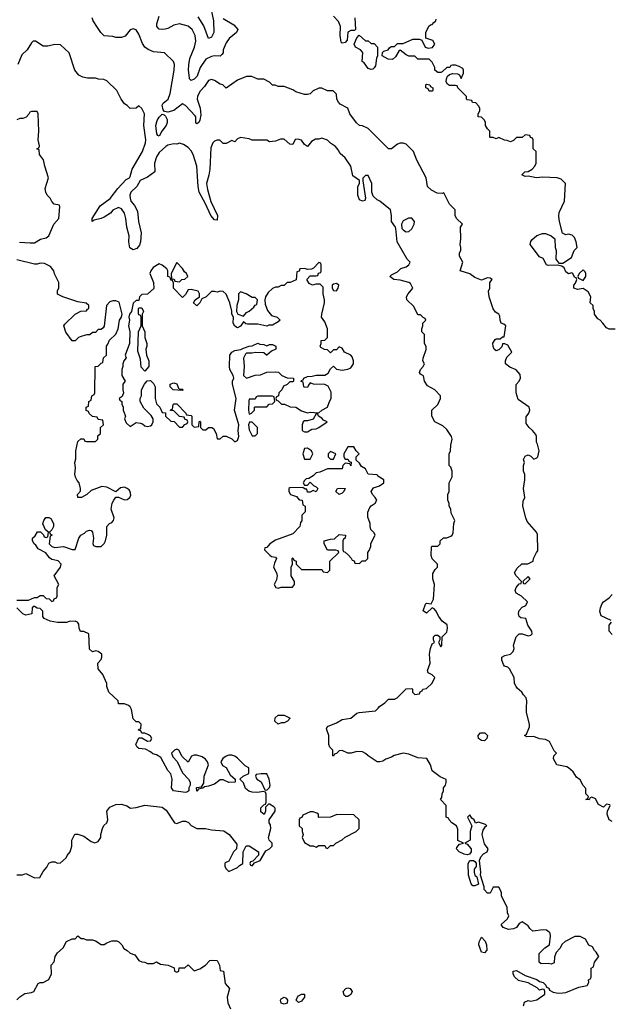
# Model space of a CAD drawing. Header units: inches. Extents: x 2348341 to 2479810, y 460419 to 613669.
# Tile 532 of 656: x 2404249 to 2408317, y 577961 to 584738. Entities that reach past the tile are written whole.
import ezdxf

# ---------------------------------------------------------------- set-up
doc = ezdxf.new("R2010")
doc.units = ezdxf.units.IN
doc.header["$MEASUREMENT"] = 0
doc.layers.add('C4507', color=7, linetype='Continuous')
doc.layers.add('C4508', color=7, linetype='Continuous')

msp = doc.modelspace()

# ---------------------------------------------------------------- linework, layer by layer
at = {"layer": 'C4507', "color": 2}
for points, elevation in [([(2404230, 578851.3), (2404267.3, 578852.7), (2404290, 578862), (2404350, 578832), (2404387.3, 578832.7), (2404410, 578874), (2404436.4, 578903.6), (2404450, 578932), (2404470, 578942), (2404490, 578942), (2404510, 578932), (2404530, 578934), (2404568, 578970), (2404574.6, 578985.4), (2404595.3, 579010), (2404608, 579050), (2404608.9, 579091.1), (2404628.4, 579131.6), (2404650, 579132), (2404690, 579118), (2404742, 579082), (2404767.3, 579072.7), (2404790, 579082), (2404808.7, 579110), (2404808.7, 579130), (2404818, 579170), (2404829.1, 579190.9), (2404848, 579210), (2404855.3, 579230), (2404849, 579290), (2404870, 579318), (2404910, 579336), (2404950, 579338), (2404986.4, 579326.4), (2405011, 579311), (2405050, 579314.8), (2405110, 579331), (2405230, 579318), (2405256.8, 579296.8), (2405314, 579210), (2405330, 579204.7), (2405370, 579222), (2405390, 579222), (2405411.1, 579211.1), (2405430, 579192), (2405470, 579171.3), (2405528.9, 579171.1), (2405570, 579160.7), (2405655.3, 579155.3), (2405692, 579130), (2405743.6, 579063.6), (2405742, 579030), (2405722, 579010), (2405690, 578946), (2405664.7, 578935.3), (2405662, 578930), (2405662, 578910), (2405670, 578894), (2405690, 578874), (2405750, 578902), (2405763.1, 578916.9), (2405786, 578930), (2405788, 579010), (2405808.7, 579051.3), (2405830, 579052), (2405894, 579010), (2405892.7, 578987.3), (2405854, 578946), (2405838, 578942), (2405834, 578930), (2405838, 578918), (2405850, 578914), (2405866, 578934), (2405906, 578950), (2405943.1, 579016.9), (2405970, 579032), (2405988, 579050), (2405988, 579070), (2405968, 579090), (2405962, 579110), (2405978, 579170), (2405976.4, 579196.4), (2405966, 579210), (2405966, 579230), (2406008.7, 579290), (2406008.7, 579310), (2406000.2, 579320.2), (2405970, 579338), (2405962, 579338), (2405942, 579318), (2405942, 579290), (2405932, 579268), (2405910, 579286), (2405910, 579314), (2405930, 579334), (2405942, 579338), (2405947.3, 579352.7), (2405947.3, 579407.3), (2405942, 579422), (2405926, 579426), (2405890, 579419), (2405850, 579421.2), (2405827, 579427), (2405805.2, 579445.2), (2405790, 579486), (2405766, 579510), (2405789.1, 579530.9), (2405826, 579550), (2405827.3, 579587.3), (2405802, 579602), (2405750, 579654), (2405730, 579668.7), (2405710, 579675.3), (2405690, 579675.3), (2405670, 579668), (2405647.1, 579652.9), (2405634, 579630), (2405644.7, 579604.7), (2405671.1, 579591.1), (2405699.6, 579539.6), (2405734, 579510), (2405734, 579490), (2405690, 579488), (2405650, 579506), (2405630, 579506), (2405590, 579475.3), (2405550, 579462), (2405522, 579458), (2405510, 579448), (2405478, 579442), (2405474, 579430), (2405468, 579428), (2405466, 579450), (2405470, 579454), (2405502, 579458), (2405516.4, 579483.6), (2405519, 579530), (2405549, 579610), (2405542, 579630), (2405529.1, 579649.1), (2405504.7, 579664.7), (2405470, 579675.3), (2405450, 579675.3), (2405431.6, 579668.4), (2405408.4, 579628.4), (2405367.3, 579667.3), (2405346, 579710), (2405330, 579718), (2405314, 579710), (2405294, 579690), (2405303.6, 579663.6), (2405332.7, 579632.7), (2405370, 579554), (2405412, 579510), (2405422, 579490), (2405422, 579470), (2405414, 579450), (2405414, 579430), (2405399.6, 579420.4), (2405390, 579418), (2405308, 579430), (2405294, 579450), (2405299, 579510), (2405290, 579546), (2405268.7, 579570), (2405220.4, 579660.4), (2405190, 579678), (2405164.7, 579684.7), (2405150, 579698), (2405116.4, 579716.4), (2405070, 579722), (2405058, 579730), (2405048.7, 579750), (2405070, 579794), (2405090, 579794), (2405130, 579772), (2405150, 579774), (2405158, 579790), (2405150, 579806), (2405136.4, 579816.4), (2405110, 579826), (2405090, 579826), (2405082, 579842), (2405067.3, 579847.3), (2405070, 579854), (2405082, 579858), (2405086, 579890), (2405070, 579906), (2405050, 579906), (2405030, 579926), (2405019, 579990), (2405014, 580000)], 102), ([(2407719, 577950), (2407725.2, 577974.8), (2407750, 577986), (2407770, 577982.8), (2407810, 577991.3), (2407866, 578030), (2407866, 578050), (2407862, 578062), (2407850, 578066), (2407830, 578058), (2407814, 578074), (2407750, 578108.7), (2407684.7, 578124.7), (2407658, 578150), (2407648, 578170), (2407648.7, 578190), (2407670, 578194), (2407730, 578158), (2407810.7, 578130.7), (2407830, 578118), (2407854, 578110), (2407872.7, 578092.7), (2407878, 578078), (2407892.7, 578072.7), (2407898, 578058), (2407923.6, 578043.6), (2407956.9, 578036.9), (2407990, 578038.8), (2408010, 578042.8), (2408100.2, 578079.8), (2408158, 578090), (2408168, 578110), (2408166, 578130), (2408182, 578138), (2408186, 578150), (2408186, 578210), (2408202, 578218), (2408208, 578250), (2408238, 578290), (2408220.4, 578320.4), (2408208, 578330), (2408195.3, 578355.3), (2408168.9, 578368.9), (2408146, 578410), (2408108.4, 578428.4), (2408071.6, 578428.4), (2408006.4, 578393.6), (2407985.4, 578374.6), (2407970, 578346), (2407943.6, 578316.4), (2407932.7, 578287.3), (2407930, 578246), (2407910, 578238), (2407890, 578242), (2407840.4, 578240.4), (2407826, 578250), (2407826, 578310), (2407866, 578350), (2407898, 578370), (2407904, 578430), (2407902, 578450), (2407896.5, 578456.5), (2407878, 578470), (2407854.2, 578474.2), (2407784, 578464), (2407762.7, 578482.7), (2407750, 578502), (2407710, 578528), (2407690, 578518), (2407671.3, 578490), (2407650, 578479.3), (2407616, 578476), (2407578, 578490), (2407566, 578510), (2407608, 578550), (2407618, 578570), (2407608, 578590), (2407607.3, 578627.3), (2407568.4, 578708.4), (2407567.3, 578727.3), (2407558, 578750), (2407550, 578766), (2407510, 578766), (2407490, 578726), (2407470, 578726), (2407448.7, 578750), (2407448.7, 578770), (2407422, 578850), (2407424, 578870), (2407415.3, 578950), (2407424, 578976), (2407444, 578996), (2407468, 579010), (2407475.3, 579030), (2407450, 579066), (2407434, 579130), (2407440.2, 579159.8), (2407456.4, 579183.6), (2407466, 579190), (2407458, 579198), (2407410, 579215.3), (2407388, 579208), (2407378, 579230), (2407362, 579242), (2407350, 579266), (2407334, 579250), (2407362, 579190), (2407351, 579150), (2407352, 579090), (2407314, 579070), (2407330, 579062), (2407358, 579030), (2407358, 579010), (2407346, 578994), (2407331, 578989), (2407310, 578993.2), (2407275.3, 579010), (2407258, 579030), (2407260.4, 579039.6), (2407278, 579062), (2407306, 579070), (2407267.3, 579087.3), (2407267.3, 579167.3), (2407258, 579190), (2407226, 579210), (2407206, 579230), (2407202, 579242), (2407186, 579250), (2407186, 579330), (2407148, 579370), (2407156.4, 579383.6), (2407158, 579410), (2407168, 579430), (2407168, 579450), (2407182, 579470), (2407187.3, 579487.3), (2407187.3, 579507.3), (2407146, 579526), (2407090, 579568), (2407078, 579610), (2407052.5, 579652.5), (2406990, 579657.2), (2406930, 579682.7), (2406890, 579689), (2406827.1, 579672.9), (2406810, 579662), (2406770, 579648.7), (2406750, 579635.3), (2406730, 579628.7), (2406710, 579628.7), (2406648, 579670), (2406630, 579688), (2406610, 579698), (2406570, 579702), (2406531.1, 579688.9), (2406510, 579688.7), (2406470, 579708), (2406450, 579706), (2406430, 579686), (2406418, 579682), (2406410, 579668.7), (2406406, 579670), (2406406, 579710), (2406386, 579730), (2406378, 579750), (2406377.2, 579810), (2406363.1, 579856.9), (2406370, 579874), (2406430, 579898.8), (2406470, 579921), (2406530, 579931.3), (2406570, 579964.7), (2406586, 579970), (2406699, 579981), (2406718, 580000)], 98), ([(2408330, 579218), (2408308.7, 579230), (2408295.3, 579270), (2408298, 579290), (2408315.3, 579330), (2408312.9, 579332.9), (2408290, 579338), (2408270, 579318), (2408236.4, 579336.4), (2408214.6, 579374.6), (2408190, 579386), (2408178, 579382), (2408171.6, 579368.4), (2408148, 579370), (2408162, 579378), (2408166, 579390), (2408148.4, 579408.4), (2408147.3, 579447.3), (2408130, 579466), (2408110, 579506), (2408083.1, 579523.1), (2408060.4, 579560.4), (2408030, 579588), (2408016.4, 579596.4), (2407948, 579610), (2407926, 579650), (2407928, 579670), (2407946, 579690), (2407930, 579706), (2407898, 579770), (2407870, 579784), (2407830, 579789.2), (2407790, 579804), (2407742, 579802), (2407726, 579810), (2407739, 579821), (2407761.2, 579870), (2407761.2, 579890), (2407739, 579970), (2407740.1, 580000)], 94), ([(2404230, 577992), (2404250, 578012), (2404284.7, 578035.3), (2404330, 578042), (2404346, 578050), (2404376.4, 578103.6), (2404390, 578112), (2404410, 578112), (2404448.4, 578131.6), (2404468, 578170), (2404466, 578230), (2404487.3, 578252.7), (2404493.2, 578290), (2404510, 578316), (2404549, 578350), (2404570, 578392), (2404609, 578411), (2404630, 578412), (2404650, 578432), (2404672.7, 578412.7), (2404687.3, 578412.7), (2404710, 578404.7), (2404750, 578404.7), (2404770, 578398), (2404810, 578372), (2404830, 578372), (2404850, 578384.7), (2404883.1, 578396.9), (2404916.9, 578396.9), (2404931.1, 578391.1), (2404952, 578370), (2404965.4, 578345.4), (2404990, 578332), (2405010, 578312), (2405042, 578302), (2405070, 578262), (2405090, 578252), (2405111.6, 578251.6), (2405130, 578242), (2405170, 578242), (2405190, 578254), (2405218, 578238), (2405271, 578231), (2405312.7, 578212.7), (2405314, 578190), (2405330, 578182), (2405346, 578190), (2405347.3, 578212.7), (2405387.3, 578212.7), (2405410, 578232), (2405450, 578192), (2405490, 578204.7), (2405528, 578230), (2405558, 578262), (2405570, 578264.7), (2405610, 578262), (2405624.7, 578230), (2405630, 578194), (2405652, 578190), (2405664.7, 578104.7), (2405694, 578070), (2405678.8, 578010), (2405682.8, 577970), (2405701, 577930)], 98)]:
    msp.add_lwpolyline(points, dxfattribs=dict(at, elevation=elevation))
for points, elevation in [([(2406030, 579888), (2406006, 579910), (2406007.3, 579932.7), (2406028.4, 579951.6), (2406070, 579951.3), (2406111, 579931), (2406094, 579910), (2406070, 579898), (2406050, 579898)], 98), ([(2407450, 579774), (2407430, 579777.2), (2407409.5, 579789.5), (2407406, 579810), (2407422, 579830), (2407452, 579830), (2407470.8, 579810.8), (2407466, 579790)], 94), ([(2405912.7, 579547.3), (2405878, 579542), (2405874, 579530), (2405882, 579510), (2405911.3, 579491.3), (2405938, 579438), (2405950, 579434), (2405970, 579454), (2405973.2, 579470), (2405968, 579510), (2405950, 579546)], 102), ([(2406270, 579286), (2406250, 579286), (2406198, 579262), (2406192.7, 579247.3), (2406178, 579242), (2406174, 579230), (2406174, 579190), (2406194, 579170), (2406194, 579150), (2406202, 579130), (2406194, 579110), (2406210, 579074), (2406250, 579052), (2406270, 579052), (2406290, 579042), (2406310, 579054), (2406350, 579054), (2406358, 579038), (2406370, 579034), (2406390, 579054), (2406410, 579054), (2406426, 579070), (2406470, 579092), (2406490, 579112), (2406566, 579150), (2406586, 579170), (2406586, 579230), (2406550, 579266), (2406432.7, 579267.3), (2406390, 579248), (2406310, 579246), (2406306, 579250), (2406306, 579270), (2406296.4, 579276.4)], 102), ([(2407384.7, 578775.3), (2407370, 578777.2), (2407359.3, 578790), (2407341.2, 578850), (2407337.2, 578930), (2407350, 578951.3), (2407374, 578950), (2407384.7, 578944.7), (2407392, 578932), (2407392, 578910), (2407378, 578890), (2407378, 578870), (2407384.7, 578850), (2407398, 578838), (2407410, 578788)], 98), ([(2407450, 578314), (2407430, 578319), (2407412.3, 578370), (2407412.7, 578390), (2407430, 578422), (2407454.9, 578394.9), (2407464, 578370), (2407466.8, 578333.2)], 98), ([(2406170, 577973.2), (2406153.2, 577990), (2406161.2, 578010), (2406170, 578018.8), (2406190, 578030.8), (2406210, 578031.3), (2406211, 578010), (2406190, 577982.7)], 98), ([(2406510, 578014), (2406495.3, 578015.3), (2406484.7, 578024.7), (2406476, 578050), (2406495.3, 578070), (2406510, 578074.9), (2406524.7, 578070), (2406538, 578050), (2406530, 578028.7)], 98), ([(2406070, 577960.9), (2406050, 577969.4), (2406046, 577990), (2406050, 577998), (2406070, 578010.8), (2406083.5, 578003.5), (2406094, 577990), (2406090, 577969.4)], 98)]:
    msp.add_lwpolyline(points, close=True, dxfattribs=dict(at, elevation=elevation))
at = {"layer": 'C4508', "color": 2}
for points, elevation in [([(2405558, 584850), (2405584.4, 584730), (2405586.8, 584650), (2405570, 584618), (2405550, 584608.7), (2405516.3, 584696.3), (2405478.3, 584758.3)], 86), ([(2407740.1, 580000), (2407742, 580050), (2407738, 580070), (2407718, 580090), (2407708, 580110), (2407676.4, 580136.4), (2407668.4, 580148.4), (2407658, 580170), (2407655.3, 580210), (2407622, 580270), (2407610, 580282), (2407589.1, 580289.1), (2407580.2, 580300.2), (2407568.7, 580330), (2407568.7, 580350), (2407590, 580361), (2407630, 580371.3), (2407648.7, 580390), (2407655.3, 580410), (2407649.1, 580430.9), (2407662, 580470), (2407669.4, 580490.6), (2407690, 580511.3), (2407710, 580511.3), (2407750, 580498), (2407770, 580502), (2407778, 580510), (2407775.3, 580530), (2407748.7, 580570), (2407735.3, 580615.3), (2407700.4, 580620.4), (2407688, 580630), (2407684, 580650), (2407689.2, 580670.8), (2407710, 580694), (2407734.6, 580705.4), (2407746, 580730), (2407706, 580770), (2407668, 580790), (2407662, 580810), (2407668, 580830), (2407690, 580854), (2407702, 580858), (2407706, 580870), (2407668, 580910), (2407658, 580930), (2407676.4, 580963.6), (2407708.4, 580991.6), (2407748.4, 580991.6), (2407786, 581010), (2407788, 581030), (2407808.4, 581071.6), (2407818, 581082), (2407814.6, 581194.6), (2407808.7, 581210), (2407744.7, 581284.7), (2407734, 581310), (2407715.3, 581390), (2407716.4, 581423.6), (2407728, 581450), (2407719, 581510), (2407729, 581570), (2407728.4, 581608.4), (2407718, 581630), (2407718, 581670), (2407726, 581690), (2407718, 581710), (2407730, 581734), (2407750, 581742), (2407770, 581734), (2407790, 581714), (2407810, 581722), (2407818, 581730), (2407828, 581770), (2407816.4, 581816.4), (2407808, 581830), (2407808.7, 581870), (2407803.1, 581883.1), (2407782, 581910), (2407758, 581930), (2407738, 581958), (2407736.4, 582003.6), (2407755.3, 582030), (2407762, 582050), (2407758, 582070), (2407683.1, 582123.1), (2407668, 582170), (2407667.3, 582227.3), (2407688, 582250), (2407698, 582270), (2407696.4, 582296.4), (2407668.4, 582328.4), (2407625.6, 582345.6), (2407595.3, 582370), (2407595.3, 582390), (2407604.7, 582415.3), (2407638, 582450), (2407610, 582498), (2407590, 582508), (2407574, 582506), (2407570, 582486), (2407550, 582466), (2407530, 582458), (2407518, 582470), (2407508.9, 582488.9), (2407508.4, 582511.6), (2407523.1, 582536.9), (2407530, 582542), (2407558, 582542), (2407574, 582554), (2407586, 582554), (2407598, 582630), (2407583.1, 582643.1), (2407566, 582650), (2407558, 582670), (2407556.4, 582696.4), (2407548, 582710), (2407525.6, 582725.6), (2407510, 582748), (2407482, 582830), (2407478, 582870), (2407486, 582890), (2407486, 582930), (2407502, 582950), (2407490, 582959), (2407470, 582962), (2407430, 582946), (2407384.1, 582964.1), (2407350, 582989.2), (2407282, 583010), (2407302, 583070), (2407278, 583110), (2407278, 583130), (2407287.3, 583152.7), (2407288, 583170), (2407282, 583190), (2407288, 583230), (2407286, 583310), (2407298, 583330), (2407258, 583370), (2407248, 583390), (2407248, 583430), (2407209, 583469), (2407170, 583546), (2407158, 583542), (2407123.2, 583543.2), (2407084.7, 583564.7), (2407058, 583590), (2407048, 583650), (2406984, 583770), (2406962, 583830), (2406910, 583882), (2406890, 583888.7), (2406870, 583888.7), (2406850, 583882), (2406810, 583848), (2406790, 583848), (2406650, 583988.7), (2406610, 584008), (2406590, 584008.7), (2406568.9, 584028.9), (2406522, 584090), (2406508, 584130), (2406457, 584157), (2406444, 584170), (2406434, 584190), (2406430, 584226), (2406407.3, 584247.3), (2406370, 584248), (2406330, 584266), (2406310, 584266), (2406270, 584248), (2406250, 584228.7), (2406230, 584222), (2406210, 584222), (2406150, 584242), (2406130, 584255.3), (2406070, 584278), (2406030, 584278), (2406007.3, 584287.3), (2405990, 584288), (2405970, 584308), (2405930, 584328), (2405890, 584328), (2405847.3, 584347.3), (2405810, 584348), (2405750, 584322), (2405670, 584266), (2405648.7, 584288.7), (2405630, 584293.2), (2405590, 584319), (2405570, 584325.2), (2405550, 584319), (2405522, 584278), (2405490, 584244), (2405474, 584210), (2405470.7, 584190), (2405492.7, 584130), (2405497.3, 584082.7), (2405490, 584046), (2405482, 584030), (2405470, 584022), (2405462, 584030), (2405461.2, 584070), (2405457, 584077), (2405390, 584146.6), (2405370, 584159.3), (2405310, 584112.8), (2405270, 584101.3), (2405245.2, 584105.2), (2405237, 584117), (2405229.7, 584150), (2405237.7, 584162.3), (2405271.1, 584190), (2405284.5, 584230), (2405312.7, 584390), (2405314, 584430), (2405308, 584450), (2405246, 584510), (2405170, 584517.2), (2405132.5, 584532.5), (2405110, 584549), (2405094.8, 584574.8), (2405070, 584638), (2405050, 584668), (2405030, 584675.3), (2405010, 584668), (2404974.4, 584625.6), (2404950, 584615.3), (2404910, 584615.3), (2404890, 584622), (2404830, 584628), (2404808, 584650), (2404784.7, 584684.7), (2404755.3, 584730), (2404748.7, 584750)], 94), ([(2405650, 584746.8), (2405723.5, 584703.5), (2405751.3, 584670), (2405742, 584650), (2405690.9, 584609.1), (2405670, 584578), (2405650.8, 584530), (2405651, 584510), (2405642, 584498), (2405630, 584486), (2405590, 584489), (2405570, 584485.2), (2405530, 584466), (2405492.7, 584410), (2405471.2, 584348.8), (2405450, 584329.4), (2405430, 584319.3), (2405419.3, 584330), (2405418, 584338), (2405411.2, 584390), (2405412.9, 584427.1), (2405420.5, 584470), (2405451.8, 584550), (2405462, 584590), (2405457, 584630), (2405437.2, 584670), (2405410, 584692.7), (2405350, 584709.3), (2405310, 584699.3), (2405270, 584678), (2405250, 584672.3), (2405229.4, 584669.4), (2405210, 584673.2), (2405193.2, 584690), (2405192.3, 584710), (2405210, 584762)], 90), ([(2406556.3, 584750), (2406562, 584670), (2406556, 584664), (2406530, 584662.7), (2406508.2, 584651.8), (2406503.5, 584596.5), (2406490, 584581.2), (2406470, 584575.3), (2406464.1, 584584.1), (2406456, 584630), (2406458, 584690), (2406445.6, 584725.6), (2406410, 584762)], 90), ([(2408350, 582608), (2408308.9, 582608.9), (2408290, 582618), (2408266, 582650), (2408246, 582670), (2408230, 582678), (2408208, 582710), (2408208, 582730), (2408198, 582750), (2408198, 582770), (2408178, 582790), (2408182, 582830), (2408164.7, 582864.7), (2408130, 582888), (2408090, 582882), (2408066, 582890), (2408066, 582910), (2408076.4, 582923.6), (2408086, 582950), (2408082, 582962), (2408070, 582966), (2408058, 582990), (2408050, 582995.3), (2408030, 582988), (2408010, 583002), (2407998, 583030), (2407982, 583042), (2407950, 583049), (2407890, 583045.2), (2407878, 583050), (2407854.6, 583094.6), (2407830, 583106), (2407766, 583190), (2407768.4, 583211.6), (2407776.4, 583223.6), (2407810, 583252), (2407850, 583266), (2407870, 583266), (2407910, 583251.3), (2407934, 583230), (2407938, 583170), (2407944.7, 583150), (2407942, 583090), (2407962, 583062), (2407990, 583062), (2408050, 583102), (2408068, 583150), (2408088, 583170), (2408082, 583210), (2408070, 583238), (2408054.6, 583254.6), (2408030, 583262), (2408010, 583258), (2407988, 583268), (2407966.6, 583350), (2407962.9, 583382.9), (2407965.6, 583410), (2408002, 583490), (2408008.7, 583610), (2407979.3, 583639.3), (2407950, 583649.2), (2407850, 583654), (2407809.6, 583649.6), (2407750, 583662), (2407730, 583658), (2407708, 583670), (2407729.1, 583690.9), (2407750, 583692), (2407778, 583710), (2407798, 583730), (2407806, 583750), (2407806, 583830), (2407786, 583850), (2407786, 583910), (2407782, 583922), (2407767.3, 583927.3), (2407762, 583942), (2407730, 583946), (2407710, 583926), (2407670, 583926), (2407650, 583906), (2407630, 583898), (2407607.3, 583907.3), (2407588.4, 583908.4), (2407550, 583926), (2407530, 583918), (2407510, 583926), (2407490, 583926), (2407486, 583930), (2407486, 583970), (2407470, 583986), (2407458, 584010), (2407458, 584030), (2407450, 584046), (2407430, 584066), (2407406, 584070), (2407406, 584090), (2407418, 584110), (2407418, 584130), (2407410, 584146), (2407390, 584166), (2407367.3, 584167.3), (2407362, 584182), (2407330, 584186), (2407326, 584190), (2407326, 584210), (2407266, 584270), (2407262, 584282), (2407250, 584286), (2407210, 584286), (2407195.3, 584295.3), (2407186, 584310), (2407188, 584332), (2407195.3, 584350), (2407210, 584361), (2407230, 584367.3), (2407265.4, 584365.4), (2407278, 584358), (2407290, 584334), (2407306, 584370), (2407306, 584390), (2407302, 584402), (2407276.4, 584416.4), (2407250, 584426), (2407230, 584426), (2407218, 584422), (2407211.6, 584408.4), (2407190, 584408), (2407159.8, 584380.2), (2407150, 584375.3), (2407130, 584375.3), (2407108, 584390), (2407108, 584410), (2407090, 584446), (2407070, 584466), (2406990, 584466), (2406970, 584486), (2406930, 584486), (2406910, 584495.3), (2406870, 584528), (2406859.6, 584520.4), (2406836.8, 584483.2), (2406816.8, 584463.2), (2406786.6, 584466.6), (2406746, 584490), (2406747.3, 584512.7), (2406758, 584522), (2406786, 584530), (2406795.3, 584544.7), (2406807.3, 584552.7), (2406830, 584554), (2406850, 584574), (2406890, 584574), (2406956.4, 584603.6), (2407003.6, 584603.6), (2407018, 584598), (2407042, 584550), (2407062, 584542), (2407092.7, 584547.3), (2407108.7, 584570), (2407094.2, 584594.2), (2407046, 584610), (2407046, 584650), (2407067.3, 584692.7), (2407078, 584702), (2407090, 584704.7), (2407100.2, 584719.8), (2407115.3, 584730), (2407118, 584742)], 90), ([(2406718, 580000), (2406728, 580010), (2406764.7, 580035.3), (2406790, 580062), (2406830, 580062), (2406848.9, 580071.1), (2406910, 580132), (2406950, 580134), (2406954, 580130), (2406954, 580110), (2406970, 580094), (2407002, 580098), (2407007.3, 580112.7), (2407022, 580118), (2407026, 580130), (2407050, 580134), (2407090, 580171.3), (2407108.7, 580210), (2407090, 580228.7), (2407063.1, 580243.1), (2407058, 580258), (2407076, 580310), (2407071.8, 580370), (2407079.3, 580410), (2407090, 580442), (2407106, 580450), (2407098, 580470), (2407098, 580490), (2407110, 580502), (2407130, 580502), (2407142, 580490), (2407142, 580470), (2407134, 580450), (2407150, 580422), (2407155.3, 580430), (2407158, 580490), (2407190, 580522), (2407195.3, 580550), (2407193.6, 580573.6), (2407158, 580598), (2407135.3, 580630), (2407115.3, 580670), (2407103.1, 580683.1), (2407090, 580688.7), (2407050, 580654), (2407029, 580670), (2407044.5, 580715.5), (2407050, 580721), (2407082, 580718), (2407098, 580750), (2407105.2, 580850), (2407094, 580890), (2407094.6, 580925.4), (2407110, 580954), (2407126, 580970), (2407126, 580990), (2407090, 581026), (2407082, 581050), (2407086, 581110), (2407090, 581114), (2407130, 581114), (2407146, 581130), (2407146, 581150), (2407168.9, 581171.1), (2407190, 581172), (2407218, 581182), (2407228, 581190), (2407234.6, 581205.4), (2407238, 581270), (2407246, 581290), (2407220.4, 581340.4), (2407218, 581370), (2407208, 581390), (2407207.3, 581407.3), (2407198, 581430), (2407198, 581470), (2407208, 581490), (2407208, 581550), (2407228.4, 581591.6), (2407228.7, 581630), (2407218, 581658), (2407206, 581670), (2407208, 581750), (2407215.3, 581770), (2407218, 581810), (2407228, 581850), (2407222, 581870), (2407190, 581918), (2407163.1, 581943.1), (2407108.9, 581968.9), (2407088, 582010), (2407088, 582050), (2407128, 582090), (2407148, 582130), (2407148, 582150), (2407108, 582190), (2407058, 582218), (2407038, 582250), (2407030, 582286), (2407010, 582298), (2407002, 582310), (2407009.1, 582330.9), (2407028, 582350), (2407038, 582370), (2407026, 582390), (2407028, 582408), (2407048.4, 582468.4), (2407048.4, 582488.4), (2407038, 582510), (2407038, 582570), (2407018, 582590), (2407018, 582610), (2407026, 582630), (2407026, 582650), (2407046, 582670), (2407042, 582682), (2407027.3, 582687.3), (2407010, 582706), (2406990, 582706), (2406963.1, 582763.1), (2406915.3, 582810), (2406914, 582830), (2406924, 582850), (2406957.2, 582890), (2406941.2, 582921.2), (2406930, 582929), (2406870, 582945.2), (2406826, 582950), (2406798, 582970), (2406810, 582982), (2406850, 583002), (2406874, 583026), (2406910, 583038), (2406928, 583050), (2406938, 583070), (2406918, 583090), (2406848.7, 583210), (2406840.4, 583300.4), (2406838, 583310), (2406809.2, 583350), (2406809.2, 583390), (2406802, 583430), (2406729, 583489), (2406710, 583498), (2406684, 583524), (2406675.3, 583550), (2406674, 583610), (2406650, 583666), (2406630, 583666), (2406612.7, 583647.3), (2406612, 583628), (2406631.3, 583510), (2406625.4, 583494.6), (2406610, 583488.7), (2406590, 583499), (2406578, 583530), (2406577.2, 583590), (2406589, 583610), (2406588.7, 583630), (2406543.7, 583663.7), (2406530, 583728.7), (2406490, 583788), (2406456.4, 583816.4), (2406443.1, 583843.1), (2406424.7, 583864.7), (2406390, 583888.7), (2406370, 583908.7), (2406330, 583922), (2406310, 583915.3), (2406285.4, 583914.6), (2406259.6, 583900.4), (2406230, 583866), (2406210, 583878), (2406190, 583908), (2406165.4, 583914.6), (2406147.1, 583912.9), (2406130, 583878), (2406110, 583882), (2406070, 583915.3), (2406045.4, 583914.6), (2406010, 583902), (2405970, 583898), (2405950, 583908), (2405850, 583908), (2405830, 583918), (2405770, 583926), (2405750, 583918), (2405730, 583898), (2405710, 583906), (2405670, 583886), (2405650, 583886), (2405628, 583908), (2405610, 583908.7), (2405590, 583902), (2405578, 583890), (2405564.9, 583855.1), (2405558, 583710), (2405552.5, 583667.5), (2405535.5, 583610), (2405541.3, 583570), (2405566, 583486), (2405610.4, 583390), (2405610, 583358), (2405590, 583361.2), (2405566, 583390), (2405529.4, 583470), (2405484.2, 583550), (2405476.9, 583590), (2405469.4, 583730), (2405444, 583810), (2405430, 583835.3), (2405410, 583858), (2405378, 583878), (2405350, 583888), (2405330, 583882), (2405310, 583884), (2405270, 583874), (2405254.4, 583865.6), (2405210, 583823.7), (2405190, 583793.2), (2405176.3, 583750), (2405179.1, 583690), (2405130, 583654.5), (2405078, 583630), (2405055.5, 583590), (2405013.1, 583550), (2405007.7, 583530), (2405008.9, 583508.9), (2405015.3, 583490), (2405039.3, 583459.3), (2405059.4, 583419.4), (2405067.2, 583350), (2405086, 583270), (2405081.3, 583210), (2405073.1, 583186.9), (2405056.7, 583163.3), (2405030, 583154), (2405008.4, 583168.4), (2404999.8, 583210), (2405002.2, 583250), (2404986.6, 583310), (2404980.4, 583370), (2404970, 583405.2), (2404950, 583437.2), (2404930, 583445.2), (2404890, 583426), (2404873.3, 583406.7), (2404830, 583379.5), (2404809.3, 583369.3), (2404761, 583359), (2404748, 583348), (2404748.7, 583370), (2404803.3, 583456.7), (2404872.3, 583507.7), (2404923.6, 583576.4), (2404981.7, 583638.3), (2405004, 583650), (2405010, 583658), (2405022.7, 583710), (2405095.1, 583830), (2405115.1, 583890), (2405117.2, 583910), (2405102.7, 584010), (2405108.7, 584090), (2405090, 584126), (2405070, 584146), (2405051.6, 584128.4), (2405010, 584126), (2404990, 584148), (2404970, 584158), (2404948, 584190), (2404918, 584250), (2404850, 584318), (2404827.3, 584327.3), (2404791.6, 584328.4), (2404770, 584335.3), (2404716.4, 584336.4), (2404683.1, 584343.1), (2404656.4, 584356.4), (2404628.7, 584390), (2404588.9, 584508.9), (2404530, 584566), (2404490, 584568), (2404443.6, 584556.4), (2404410, 584555.3), (2404358, 584590), (2404342, 584590), (2404330, 584578), (2404301, 584530), (2404264.5, 584495.5), (2404234.8, 584430)], 98), ([(2404247.1, 583207.1), (2404321, 583201), (2404350, 583202.8), (2404392.7, 583227.3), (2404430, 583236), (2404448.7, 583250), (2404484, 583330), (2404518, 583370), (2404526, 583450), (2404522, 583462), (2404487.3, 583467.3), (2404470, 583486), (2404459, 583510), (2404439, 583530), (2404428.7, 583550), (2404424.7, 583575.3), (2404448, 583650), (2404421.2, 583730), (2404412.7, 583772.7), (2404386, 583810), (2404382, 583842), (2404366, 583850), (2404382, 583858), (2404386, 583870), (2404375.3, 583910), (2404381.2, 583970), (2404375.3, 584090), (2404370, 584106), (2404330, 584106), (2404318, 584102), (2404312.7, 584087.3), (2404292.7, 584067.3), (2404270, 584058), (2404250, 584058), (2404230, 584048)], 102), ([(2404230, 580742), (2404310, 580742), (2404350, 580762), (2404370, 580762), (2404390, 580774), (2404410, 580774), (2404430, 580754), (2404452.7, 580752.7), (2404470, 580734), (2404482, 580738), (2404487.3, 580752.7), (2404502, 580758), (2404506, 580770), (2404506, 580830), (2404518, 580850), (2404486, 580910), (2404528.7, 580970), (2404535.3, 580990), (2404513.2, 581013.2), (2404470, 581022), (2404453.6, 581033.6), (2404428.4, 581068.4), (2404376.4, 581096.4), (2404360.4, 581120.4), (2404348, 581130), (2404338, 581150), (2404338, 581170), (2404354.6, 581185.4), (2404372, 581212), (2404392.7, 581212.7), (2404412.7, 581192.7), (2404418, 581178), (2404430, 581174), (2404442, 581178), (2404446, 581210), (2404427.3, 581227.3), (2404408.7, 581268.7), (2404415.3, 581290), (2404428.9, 581311.1), (2404450, 581312), (2404463.6, 581303.6), (2404482, 581270), (2404482, 581250), (2404470, 581226), (2404454, 581210), (2404458, 581198), (2404472, 581190), (2404458, 581182), (2404452, 581130), (2404470, 581112), (2404490, 581104.7), (2404550.8, 581110.8), (2404610, 581091.3), (2404630, 581092), (2404655.3, 581170), (2404668.7, 581190), (2404695.5, 581204.5), (2404710, 581218), (2404730, 581224.7), (2404742, 581222), (2404751.3, 581210), (2404756, 581170), (2404752.7, 581132.7), (2404758, 581118), (2404772.7, 581112.7), (2404810, 581112), (2404830, 581132), (2404839, 581150), (2404848.7, 581190), (2404848.7, 581250), (2404868, 581270), (2404884, 581276), (2404895.3, 581290), (2404899, 581310), (2404879, 581370), (2404886, 581410), (2404896, 581430), (2404910, 581452), (2404930, 581451.3), (2404970, 581432.4), (2404990, 581435.5), (2405006.6, 581450), (2405014.2, 581465.8), (2405009.6, 581490), (2405001.7, 581501.7), (2404990, 581512), (2404970, 581519.5), (2404943.4, 581516.6), (2404910, 581488), (2404850, 581521.2), (2404815.3, 581524.7), (2404742, 581498), (2404710.9, 581469.1), (2404674, 581450), (2404648.4, 581448.4), (2404648, 581470), (2404667.3, 581492.7), (2404668, 581510), (2404659, 581550), (2404645.1, 581565.1), (2404632.7, 581590), (2404629.2, 581610), (2404634, 581650), (2404629, 581690), (2404634.6, 581714.6), (2404635.3, 581770), (2404650, 581834), (2404670, 581854), (2404690, 581854), (2404698, 581838), (2404710, 581834), (2404770, 581834), (2404786, 581850), (2404787.3, 581872.7), (2404806, 581890), (2404806, 581930), (2404826, 581950), (2404822, 581982), (2404790, 581986), (2404782, 582002), (2404750, 582006), (2404727.3, 582027.3), (2404722, 582042), (2404707.3, 582047.3), (2404706, 582070), (2404722, 582078), (2404726, 582110), (2404742, 582118), (2404746, 582150), (2404762, 582158), (2404766, 582170), (2404768.4, 582351.6), (2404790, 582354), (2404810, 582374), (2404822, 582378), (2404826, 582410), (2404846, 582430), (2404846, 582490), (2404856.4, 582503.6), (2404867.3, 582532.7), (2404910, 582574), (2404928, 582610), (2404936, 582670), (2404949.3, 582690), (2404954, 582710), (2404933.6, 582793.6), (2404910, 582802.7), (2404890, 582802.7), (2404870, 582796), (2404845.5, 582770), (2404831.3, 582628.7), (2404823.6, 582616.4), (2404810, 582606), (2404790, 582606), (2404770, 582586), (2404750, 582586), (2404731.6, 582568.4), (2404710, 582568), (2404665.4, 582554.6), (2404654, 582550), (2404631.6, 582528.4), (2404610, 582528), (2404566.2, 582586.2), (2404553.2, 582630), (2404558.6, 582641.4), (2404630, 582712), (2404670, 582732), (2404710, 582734), (2404715.3, 582744.7), (2404726, 582750), (2404726, 582770), (2404707.3, 582787.3), (2404650, 582795.3), (2404546, 582830), (2404509, 582849), (2404510, 582874), (2404518, 582890), (2404518, 582930), (2404489.4, 582989.4), (2404484, 583010), (2404460.2, 583040.2), (2404420.4, 583060.4), (2404390, 583062), (2404370, 583055.3), (2404350, 583055.3), (2404230, 583085.2)], 102), ([(2408322, 580602), (2408254.6, 580634.6), (2408245.2, 580665.2), (2408249.2, 580690), (2408260.1, 580719.9), (2408269.5, 580730.5), (2408310, 580758), (2408330, 580782)], 90), ([(2405014, 580000), (2405010, 580008), (2404998, 580018), (2404970, 580028.7), (2404930, 580028), (2404928, 580050), (2404862, 580110), (2404848.9, 580148.9), (2404848, 580170), (2404822, 580230), (2404788.7, 580270), (2404788, 580310), (2404810, 580334), (2404815.3, 580350), (2404814, 580370), (2404790, 580388.7), (2404773.6, 580393.6), (2404750, 580388), (2404730, 580406), (2404726, 580510), (2404690, 580526), (2404667.3, 580527.3), (2404658, 580550), (2404656.4, 580576.4), (2404646, 580590), (2404630, 580598), (2404590, 580595.3), (2404570, 580588.7), (2404510, 580588.7), (2404458, 580598), (2404416.4, 580616.4), (2404408, 580630), (2404407.3, 580667.3), (2404390, 580686), (2404368, 580688), (2404350, 580698), (2404342, 580698), (2404334, 580690), (2404331.3, 580648.7), (2404290, 580639), (2404270, 580648.7), (2404229.4, 580689.4)], 102), ([(2408330, 580506), (2408308, 580530), (2408308, 580570), (2408326, 580590)], 90)]:
    msp.add_lwpolyline(points, dxfattribs=dict(at, elevation=elevation))
for points, elevation in [([(2406630, 584592), (2406650, 584592), (2406670, 584574), (2406690, 584574), (2406714, 584550), (2406714, 584490), (2406706, 584474), (2406698.8, 584421.2), (2406690, 584406), (2406682, 584398), (2406670, 584395.3), (2406650, 584402), (2406620.4, 584440.4), (2406608, 584450), (2406612.7, 584512.7), (2406595.3, 584530), (2406562, 584550), (2406552.3, 584570), (2406570, 584614), (2406588, 584632)], 90), ([(2407070, 584246), (2407062, 584262), (2407046, 584270), (2407046, 584290), (2407050, 584294), (2407074, 584290), (2407078, 584278), (2407094, 584270), (2407094, 584250), (2407090, 584246)], 90), ([(2405210, 583937.2), (2405200.9, 583940.9), (2405192.7, 583952.7), (2405185.4, 584010), (2405195.7, 584044.3), (2405210, 584068), (2405230, 584088.2), (2405243.8, 584083.8), (2405253.8, 584073.8), (2405263.7, 584050), (2405264.6, 584030), (2405258, 584010), (2405227.7, 583970)], 94), ([(2406950, 583372.7), (2406927.9, 583372.1), (2406890, 583354), (2406878, 583330), (2406881, 583301), (2406892, 583290), (2406910, 583278), (2406930, 583281), (2406950, 583298), (2406965.2, 583330), (2406969, 583350)], 98), ([(2406310, 583066), (2406272.7, 583027.3), (2406259.6, 583020.4), (2406230, 583018), (2406210, 583026), (2406178, 583022), (2406172.7, 583007.3), (2406158, 583002), (2406152.7, 582947.3), (2406111.1, 582928.9), (2406090, 582928), (2406070, 582908), (2406050, 582908), (2406030, 582898), (2406010, 582898), (2405990, 582888), (2405959.6, 582860.4), (2405942, 582830), (2405938, 582810), (2405939.6, 582779.6), (2405955.9, 582735.9), (2405983, 582703), (2406022, 582690), (2406042, 582670), (2406030, 582658), (2405990, 582635.3), (2405965.4, 582634.6), (2405950, 582628.7), (2405890, 582642), (2405816.9, 582643.1), (2405805.6, 582645.6), (2405790, 582658), (2405770, 582628), (2405750, 582618), (2405730, 582628.7), (2405719.3, 582650), (2405722, 582690), (2405709, 582710), (2405708.9, 582731.1), (2405695.1, 582790), (2405670, 582848.7), (2405650, 582868), (2405630, 582868.7), (2405610, 582862), (2405590, 582868), (2405570, 582866), (2405532, 582830), (2405503.6, 582816.4), (2405490, 582788), (2405470, 582768), (2405466, 582770), (2405446, 582790), (2405458, 582810), (2405488, 582830), (2405488, 582850), (2405478, 582870), (2405430, 582882), (2405410, 582878), (2405390, 582846), (2405370, 582826), (2405309.1, 582889.1), (2405307.3, 582927.3), (2405302, 582942), (2405290, 582946), (2405286, 582966), (2405268.7, 582970), (2405268.7, 583010), (2405262, 583022), (2405230, 583048.7), (2405210, 583058), (2405167.9, 583032.1), (2405151, 583010), (2405144.7, 582990), (2405171.3, 582930), (2405172.7, 582887.3), (2405130, 582848.7), (2405090, 582846), (2405074, 582830), (2405070, 582806), (2405050, 582806), (2405030, 582786), (2405018, 582730), (2405006, 582710), (2405001, 582690), (2405004, 582670), (2404998.8, 582630), (2405006.8, 582590), (2405005.5, 582510), (2404976, 582430), (2404982.8, 582410), (2404966, 582390), (2404958, 582370), (2404958, 582350), (2404951.3, 582330), (2404952, 582290), (2404976, 582250), (2404958, 582230), (2404958, 582190), (2404964.7, 582170), (2404955.3, 582144.7), (2404934, 582130), (2404938, 582118), (2404952, 582110), (2404952.7, 582092.7), (2404962, 582070), (2404962, 582050), (2404978, 582010), (2404971.3, 581990), (2404982, 581962), (2405010, 581938), (2405050, 581964.7), (2405081, 581961), (2405095.3, 581955.3), (2405110, 581942), (2405130, 581938), (2405150, 581942), (2405158, 581950), (2405168, 581970), (2405168, 581990), (2405162, 582002), (2405154.6, 582014.6), (2405104.7, 582064.7), (2405078, 582110), (2405078, 582130), (2405088, 582150), (2405088.7, 582190), (2405108, 582230), (2405127.3, 582252.7), (2405150, 582254), (2405170, 582234), (2405182, 582210), (2405182, 582130), (2405190, 582094), (2405214, 582070), (2405230, 582034), (2405252.7, 582032.7), (2405254, 582010), (2405290, 581974), (2405312, 581972), (2405350, 581934), (2405370, 581934), (2405387.3, 581952.7), (2405402, 581958), (2405406, 581970), (2405402, 581982), (2405387.3, 581987.3), (2405382, 582002), (2405350, 582006), (2405310, 582046), (2405287.3, 582047.3), (2405290, 582054), (2405302, 582058), (2405306, 582090), (2405310, 582094), (2405330, 582094), (2405394, 582030), (2405398, 582018), (2405430, 582014), (2405434, 582010), (2405434, 581950), (2405450, 581934), (2405482, 581938), (2405486, 581970), (2405490, 581974), (2405494, 581970), (2405494, 581930), (2405510, 581914), (2405530, 581914), (2405548.7, 581931.3), (2405571.1, 581931.1), (2405583.6, 581923.6), (2405602, 581890), (2405610, 581854), (2405630, 581854), (2405650, 581872), (2405670, 581872), (2405710, 581852), (2405730, 581832), (2405750, 581842), (2405759, 581870), (2405753.2, 581910), (2405759, 581950), (2405728, 582050), (2405740.9, 582130), (2405714.5, 582230), (2405715.1, 582250), (2405724, 582270), (2405719, 582290), (2405697.2, 582330), (2405693.2, 582350), (2405697.2, 582430), (2405709.4, 582450.6), (2405730, 582460.5), (2405772.9, 582467.1), (2405790, 582478), (2405830, 582491.3), (2405850, 582492), (2405890, 582511.3), (2405903.6, 582503.6), (2405930, 582502), (2405950, 582494), (2405970, 582502), (2405990, 582502), (2406014, 582490), (2406014, 582470), (2405983.6, 582456.4), (2405951.6, 582428.4), (2405948, 582428), (2405930, 582446), (2405870, 582448), (2405850, 582442), (2405810, 582442), (2405803.5, 582436.5), (2405790.9, 582409.1), (2405794.8, 582350), (2405791.3, 582290), (2405810, 582271.3), (2405870, 582292), (2405907.3, 582292.7), (2405950, 582312), (2406010, 582314), (2406031.6, 582311.6), (2406054, 582290), (2406090, 582274), (2406134, 582270), (2406134, 582250), (2406130, 582246), (2406110, 582246), (2406090, 582226), (2406065.4, 582214.6), (2406054, 582190), (2406034, 582170), (2406031.6, 582148.4), (2406018, 582142), (2406014, 582130), (2406018, 582118), (2406030, 582114), (2406052.7, 582092.7), (2406071.6, 582091.6), (2406112.7, 582072.7), (2406150, 582072), (2406190, 582044.7), (2406230, 582031), (2406250, 582036), (2406310, 582032), (2406329.1, 582050.9), (2406368, 582070), (2406382, 582110), (2406395.3, 582130), (2406394.6, 582174.6), (2406374.6, 582214.6), (2406350, 582226), (2406271.6, 582228.4), (2406250, 582238), (2406236.9, 582223.1), (2406230, 582206), (2406210, 582208), (2406206, 582210), (2406202, 582242), (2406188.4, 582248.4), (2406190, 582254), (2406202, 582258), (2406206, 582270), (2406230, 582282), (2406263.6, 582283.6), (2406291.1, 582291.1), (2406350, 582292), (2406374.6, 582305.4), (2406390, 582334), (2406410, 582354), (2406430, 582332), (2406470, 582324.7), (2406510, 582332), (2406530, 582342), (2406548, 582370), (2406548.7, 582390), (2406538, 582418), (2406528.9, 582428.9), (2406486, 582450), (2406470, 582478), (2406450, 582486), (2406430, 582466), (2406410, 582466), (2406390, 582446), (2406370, 582466), (2406348.4, 582468.4), (2406322, 582482), (2406318, 582490), (2406326, 582510), (2406326, 582530), (2406350, 582532), (2406368.4, 582551.6), (2406368.7, 582610), (2406350, 582658), (2406328.7, 582690), (2406328.9, 582711.1), (2406348, 582790), (2406348, 582810), (2406338, 582850), (2406338, 582898), (2406318, 582918), (2406290, 582918), (2406266, 582910), (2406243.1, 582923.1), (2406226, 582950), (2406250, 582974), (2406290, 582974), (2406302, 582978), (2406307.3, 582992.7), (2406322, 582998), (2406326, 583010), (2406326, 583050), (2406322, 583062)], 102), ([(2405330, 583066), (2405292, 582990), (2405294, 582954), (2405311.6, 582951.6), (2405318, 582938), (2405350, 582934), (2405366, 582950), (2405387.3, 582952.7), (2405406, 582970), (2405398, 582990), (2405383.1, 583003.1), (2405370, 583026)], 102), ([(2408130, 583015.3), (2408102, 582990), (2408094, 582970), (2408098, 582958), (2408130, 582942), (2408148, 582970), (2408148.7, 582990), (2408143.1, 583003.1)], 90), ([(2406430, 582922), (2406410, 582918), (2406402, 582910), (2406402, 582890), (2406410, 582874), (2406430, 582872), (2406442, 582890), (2406448, 582910)], 102), ([(2405770, 582864), (2405756, 582850), (2405756.3, 582810), (2405744.7, 582770), (2405742, 582730), (2405751.3, 582711.3), (2405790, 582698), (2405810, 582722), (2405828.4, 582731.6), (2405860.4, 582759.6), (2405870, 582774), (2405882, 582778), (2405886, 582810), (2405870, 582826), (2405850, 582826), (2405808, 582850)], 102), ([(2405110, 582318), (2405086.3, 582346.3), (2405080.4, 582400.4), (2405063.1, 582456.9), (2405068, 582590), (2405086, 582630), (2405086, 582690), (2405082, 582702), (2405070, 582706), (2405067.3, 582712.7), (2405066, 582750), (2405070, 582754), (2405090, 582754), (2405102, 582730), (2405092, 582710), (2405092, 582630), (2405110.8, 582590), (2405111, 582550), (2405124.7, 582510), (2405124.7, 582490), (2405118, 582470), (2405122, 582430), (2405138, 582390), (2405138, 582350)], 102), ([(2405350, 582194), (2405370, 582194), (2405374, 582190), (2405370, 582186), (2405306, 582190), (2405286, 582210), (2405286, 582230), (2405310, 582238), (2405330.9, 582230.9), (2405342, 582202)], 102), ([(2405990, 582146), (2405890, 582146), (2405878, 582142), (2405870, 582126), (2405830, 582126), (2405826, 582114), (2405824, 582050), (2405830, 582022), (2405846, 582030), (2405866, 582050), (2405866, 582070), (2405870, 582074), (2405950, 582074), (2405967.3, 582092.7), (2405990, 582094), (2406006, 582110), (2406002, 582142)], 102), ([(2405850, 581968), (2405832.7, 581967.3), (2405824.7, 581950), (2405830, 581914), (2405850, 581874), (2405870, 581874), (2405886, 581890), (2405886, 581930)], 102), ([(2406290, 582026), (2406270, 581988.7), (2406230, 581978), (2406210, 581978), (2406202, 581970), (2406194, 581950), (2406194, 581910), (2406210, 581902), (2406230, 581902), (2406260.4, 581919.6), (2406290, 581922), (2406310, 581931.3), (2406366, 581970), (2406341.2, 581981.2), (2406330, 581995.3), (2406306, 582010), (2406302, 582022)], 102), ([(2406550, 581798), (2406510, 581798), (2406482, 581750), (2406482, 581730), (2406490, 581714), (2406510, 581714), (2406518, 581698), (2406532.7, 581692.7), (2406530, 581668), (2406522, 581682), (2406490, 581686), (2406474, 581670), (2406470, 581646), (2406370, 581646), (2406316.9, 581623.1), (2406290, 581618), (2406270, 581598), (2406239.6, 581580.4), (2406222, 581578), (2406210, 581566), (2406202, 581550), (2406210, 581534), (2406230, 581534), (2406250, 581554), (2406271.6, 581531.6), (2406290, 581522), (2406302, 581510), (2406291.6, 581488.4), (2406270, 581498), (2406250, 581486), (2406230, 581486), (2406226, 581506), (2406214, 581506), (2406198, 581518), (2406110, 581515.3), (2406102, 581510), (2406102, 581490), (2406114, 581470), (2406155.3, 581455.3), (2406172.7, 581432.7), (2406194, 581430), (2406198, 581398), (2406214, 581390), (2406214, 581350), (2406192.7, 581327.3), (2406191.1, 581288.9), (2406183.6, 581276.4), (2406178, 581250), (2406130, 581198), (2406010, 581155.3), (2405972, 581130), (2405950, 581106), (2405938, 581102), (2405934, 581090), (2405971.6, 581051.6), (2405983.6, 581043.6), (2406010, 581038), (2406018, 581030), (2406003.6, 580996.4), (2405998, 580970), (2406018, 580930), (2406022, 580910), (2406016.9, 580883.1), (2406002, 580850), (2406014, 580830), (2406030, 580824.7), (2406050, 580832), (2406128.4, 580831.6), (2406142, 580850), (2406142, 580870), (2406118, 580910), (2406118, 580970), (2406128, 580990), (2406126, 581030), (2406130, 581034), (2406138, 581018), (2406154, 581010), (2406154, 580990), (2406190, 580954), (2406330, 580954), (2406338, 580938), (2406370, 580934), (2406386, 580950), (2406386, 581010), (2406446, 581070), (2406442, 581082), (2406427.3, 581087.3), (2406370, 581086), (2406346, 581130), (2406346, 581150), (2406390, 581162), (2406416.4, 581163.6), (2406450, 581194), (2406494, 581190), (2406491.6, 581168.4), (2406478, 581162), (2406474, 581150), (2406474, 581090), (2406478, 581078), (2406490, 581074), (2406512.7, 581052.7), (2406532.7, 581032.7), (2406538, 581018), (2406552.7, 581012.7), (2406558, 580998), (2406590, 580994), (2406607.3, 581012.7), (2406630, 581014), (2406646, 581030), (2406646, 581070), (2406656.4, 581083.6), (2406667.3, 581112.7), (2406668.4, 581131.6), (2406698, 581190), (2406690, 581206), (2406668.4, 581228.4), (2406662, 581250), (2406662, 581270), (2406647.3, 581312.7), (2406647.3, 581347.3), (2406660.2, 581379.8), (2406670, 581392), (2406698, 581410), (2406708, 581430), (2406698, 581450), (2406678, 581470), (2406668.9, 581491.1), (2406684.7, 581515.3), (2406726, 581530), (2406758, 581550), (2406758, 581570), (2406716.4, 581596.4), (2406710, 581606), (2406648.7, 581608.7), (2406630, 581646), (2406603.1, 581663.1), (2406590, 581686), (2406567.3, 581707.3), (2406566, 581730), (2406586, 581750), (2406566, 581770)], 102), ([(2406230, 581788), (2406210, 581786), (2406198, 581750), (2406210, 581714), (2406250, 581714), (2406268, 581750), (2406258, 581770)], 102), ([(2406390, 581766), (2406374, 581750), (2406374, 581730), (2406390, 581714), (2406410, 581714), (2406426, 581750)], 102), ([(2406450, 581469.3), (2406426, 581490), (2406438, 581510), (2406450, 581514), (2406491.3, 581510), (2406482, 581490), (2406470, 581478)], 102), ([(2407750, 580906), (2407714, 580870), (2407718, 580858), (2407730, 580854), (2407766, 580890)], 94)]:
    msp.add_lwpolyline(points, close=True, dxfattribs=dict(at, elevation=elevation))

doc.saveas('drawing.dxf')
